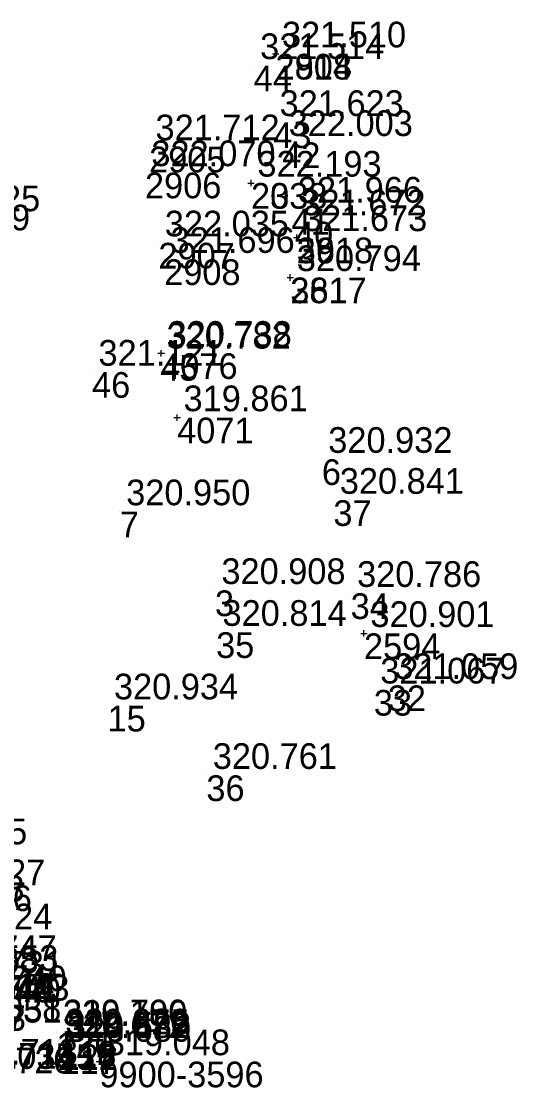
# Model space of a CAD drawing. Extents: x -829398 to -819400, y -1074439 to -1067977.
# Drawn here: x -822191.04 to -822167.9, y -1070418.95 to -1070369.13 of the extents above; entities that cross this region are included whole.
import ezdxf

# ---------------------------------------------------------------- set-up
doc = ezdxf.new("R2010")
doc.units = 0
for name, color, linetype in [('Vrstva 60', 7, 'Continuous'), ('Vrstva 61', 7, 'Continuous'), ('Čísla bodů_doměření_2012', 7, 'Continuous')]:
    doc.layers.add(name, color=color, linetype=linetype)

# ---------------------------------------------------------------- blocks, each defined once
blk = doc.blocks.new('BOD')
at = {"layer": 'Čísla bodů_doměření_2012'}
for p, q in [((-0.15, 0), (0.15, 0)), ((0, -0.15), (0, 0.15))]:
    blk.add_line(p, q, dxfattribs=at)

msp = doc.modelspace()

# ---------------------------------------------------------------- linework, layer by layer
at = {"layer": 'Vrstva 60'}
for p, q in [((-822179.165, -1070370.652), (-822179.165, -1070370.652)), ((-822180.186, -1070371.2), (-822180.186, -1070371.2)), ((-822179.276, -1070373.857), (-822179.276, -1070373.857)), ((-822185.075, -1070374.99), (-822185.075, -1070374.99)), ((-822178.853, -1070374.792), (-822178.853, -1070374.792)), ((-822185.267, -1070376.201), (-822185.267, -1070376.201)), ((-822180.312, -1070376.689), (-822180.312, -1070376.689)), ((-822178.422, -1070377.902), (-822178.422, -1070377.902)), ((-822178.257, -1070378.497), (-822178.257, -1070378.497)), ((-822184.64, -1070379.482), (-822184.64, -1070379.482)), ((-822178.178, -1070379.236), (-822178.178, -1070379.236)), ((-822184.37, -1070380.252), (-822184.37, -1070380.252)), ((-822178.475, -1070381.102), (-822178.475, -1070381.102)), ((-822184.559, -1070384.722), (-822184.559, -1070384.722)), ((-822187.74, -1070385.52), (-822187.74, -1070385.52)), ((-822177.002, -1070389.592), (-822177.002, -1070389.592)), ((-822176.464, -1070391.506), (-822176.464, -1070391.506)), ((-822186.444, -1070392.04), (-822186.444, -1070392.04)), ((-822181.996, -1070395.72), (-822181.996, -1070395.72)), ((-822175.657, -1070395.854), (-822175.657, -1070395.854)), ((-822181.944, -1070397.674), (-822181.944, -1070397.674)), ((-822175.035, -1070397.727), (-822175.035, -1070397.727)), ((-822174.572, -1070400.367), (-822174.572, -1070400.367)), ((-822173.923, -1070400.158), (-822173.923, -1070400.158)), ((-822187.016, -1070401.108), (-822187.016, -1070401.108)), ((-822182.399, -1070404.357), (-822182.399, -1070404.357)), ((-822189.391, -1070416.336), (-822189.391, -1070416.336)), ((-822189.401, -1070416.362), (-822189.401, -1070416.362)), ((-822189.289, -1070416.762), (-822189.289, -1070416.762)), ((-822189.28, -1070416.786), (-822189.28, -1070416.786)), ((-822189.378, -1070416.921), (-822189.378, -1070416.921)), ((-822189.216, -1070416.919), (-822189.216, -1070416.919)), ((-822189.215, -1070417.104), (-822189.215, -1070417.104))]:
    msp.add_line(p, q, dxfattribs=at)

# ---------------------------------------------------------------- block references
for p in [(-822179.165, -1070370.652), (-822179.165, -1070370.652), (-822180.312, -1070376.689), (-822180.312, -1070376.689), (-822178.178, -1070379.236), (-822178.178, -1070379.236), (-822178.475, -1070381.102), (-822178.475, -1070381.102), (-822184.509, -1070384.64), (-822184.509, -1070384.64), (-822183.764, -1070387.646), (-822183.764, -1070387.646), (-822175.035, -1070397.727), (-822175.035, -1070397.727), (-822187.398, -1070417.73)]:
    msp.add_blockref('BOD', p, dxfattribs=at)

# ---------------------------------------------------------------- texts
for s, p in [('2904', (-822179.165, -1070371.852)), ('2818', (-822179.165, -1070371.852)), ('44', (-822180.186, -1070372.4)), ('43', (-822179.276, -1070375.057)), ('2905', (-822185.075, -1070376.19)), ('42', (-822178.853, -1070375.992)), ('2906', (-822185.267, -1070377.401)), ('23', (-822180.312, -1070377.889)), ('2038', (-822180.312, -1070377.889)), ('41', (-822178.422, -1070379.102)), ('40', (-822178.257, -1070379.697)), ('2907', (-822184.64, -1070380.682)), ('39', (-822178.178, -1070380.436)), ('2618', (-822178.178, -1070380.436)), ('2908', (-822184.37, -1070381.452)), ('38', (-822178.475, -1070382.302)), ('2617', (-822178.475, -1070382.302)), ('45', (-822184.559, -1070385.922)), ('4076', (-822184.509, -1070385.84)), ('46', (-822187.74, -1070386.72)), ('4071', (-822183.764, -1070388.846)), ('6', (-822177.002, -1070390.792)), ('37', (-822176.464, -1070392.706)), ('7', (-822186.444, -1070393.24)), ('3', (-822181.996, -1070396.92)), ('34', (-822175.657, -1070397.054)), ('35', (-822181.944, -1070398.874)), ('2', (-822175.035, -1070398.927)), ('2594', (-822175.035, -1070398.927)), ('33', (-822174.572, -1070401.567)), ('32', (-822173.923, -1070401.358)), ('15', (-822187.016, -1070402.308)), ('36', (-822182.399, -1070405.557)), ('120', (-822189.401, -1070417.562)), ('121', (-822189.391, -1070417.536)), ('119', (-822189.289, -1070417.962)), ('118', (-822189.28, -1070417.986)), ('157', (-822189.378, -1070418.121)), ('122', (-822189.216, -1070418.119)), ('117', (-822189.215, -1070418.304)), ('9900-3596', (-822187.398, -1070418.93))]:
    msp.add_text(s, height=1.2, dxfattribs=at).set_placement(p)
at = {"layer": 'Vrstva 61'}
for s, p in [('321.510', (-822178.865, -1070370.352)), ('321.514', (-822179.886, -1070370.9)), ('321.623', (-822178.976, -1070373.557)), ('321.712', (-822184.775, -1070374.69)), ('322.003', (-822178.553, -1070374.492)), ('322.070', (-822184.967, -1070375.901)), ('322.193', (-822180.012, -1070376.389)), ('322.193', (-822180.012, -1070376.389)), ('321.966', (-822178.122, -1070377.602)), ('322.025', (-822195.964, -1070378.005)), ('321.672', (-822177.957, -1070378.197)), ('322.189', (-822196.433, -1070378.9)), ('322.035', (-822184.34, -1070379.182)), ('321.673', (-822177.878, -1070378.936)), ('321.673', (-822177.878, -1070378.936)), ('321.696', (-822184.07, -1070379.952)), ('320.794', (-822178.175, -1070380.802)), ('320.794', (-822178.175, -1070380.802)), ('320.782', (-822184.259, -1070384.422)), ('320.738', (-822184.209, -1070384.34)), ('321.121', (-822187.44, -1070385.22)), ('319.861', (-822183.464, -1070387.346)), ('320.932', (-822176.702, -1070389.292)), ('320.841', (-822176.164, -1070391.206)), ('320.950', (-822186.144, -1070391.74)), ('320.908', (-822181.696, -1070395.42)), ('320.786', (-822175.357, -1070395.554)), ('320.814', (-822181.644, -1070397.374)), ('320.901', (-822174.735, -1070397.427)), ('320.901', (-822174.735, -1070397.427)), ('321.067', (-822174.272, -1070400.067)), ('321.059', (-822173.623, -1070399.858)), ('320.934', (-822186.716, -1070400.808)), ('320.761', (-822182.099, -1070404.057)), ('320.535', (-822196.569, -1070407.579)), ('320.527', (-822195.727, -1070409.489)), ('320.763', (-822196.696, -1070410.241)), ('319.546', (-822196.354, -1070410.698)), ('320.824', (-822195.398, -1070411.55)), ('320.747', (-822195.194, -1070413.023)), ('320.553', (-822195.112, -1070413.491)), ('317.688', (-822196.041, -1070413.589)), ('320.731', (-822194.899, -1070413.755)), ('320.740', (-822194.728, -1070414.438)), ('320.740', (-822195.355, -1070414.967)), ('320.744', (-822195.303, -1070414.81)), ('319.812', (-822195.28, -1070414.802)), ('320.740', (-822195.004, -1070414.977)), ('320.743', (-822194.596, -1070414.878)), ('317.038', (-822194.976, -1070415.853)), ('315.651', (-822194.964, -1070415.905)), ('320.186', (-822189.101, -1070416.062)), ('319.700', (-822189.091, -1070416.036)), ('315.717', (-822196.645, -1070416.295)), ('317.163', (-822196.628, -1070416.287)), ('320.220', (-822188.989, -1070416.462)), ('320.675', (-822188.98, -1070416.486)), ('320.672', (-822189.078, -1070416.621)), ('319.582', (-822188.916, -1070416.619)), ('320.680', (-822188.915, -1070416.804)), ('319.048', (-822187.098, -1070417.43)), ('320.714', (-822194.306, -1070418.059)), ('320.713', (-822194.205, -1070417.869)), ('320.720', (-822194.45, -1070418.275)), ('316.035', (-822194.355, -1070418.07))]:
    msp.add_text(s, height=1.2, dxfattribs=at).set_placement(p)

doc.saveas('drawing.dxf')
